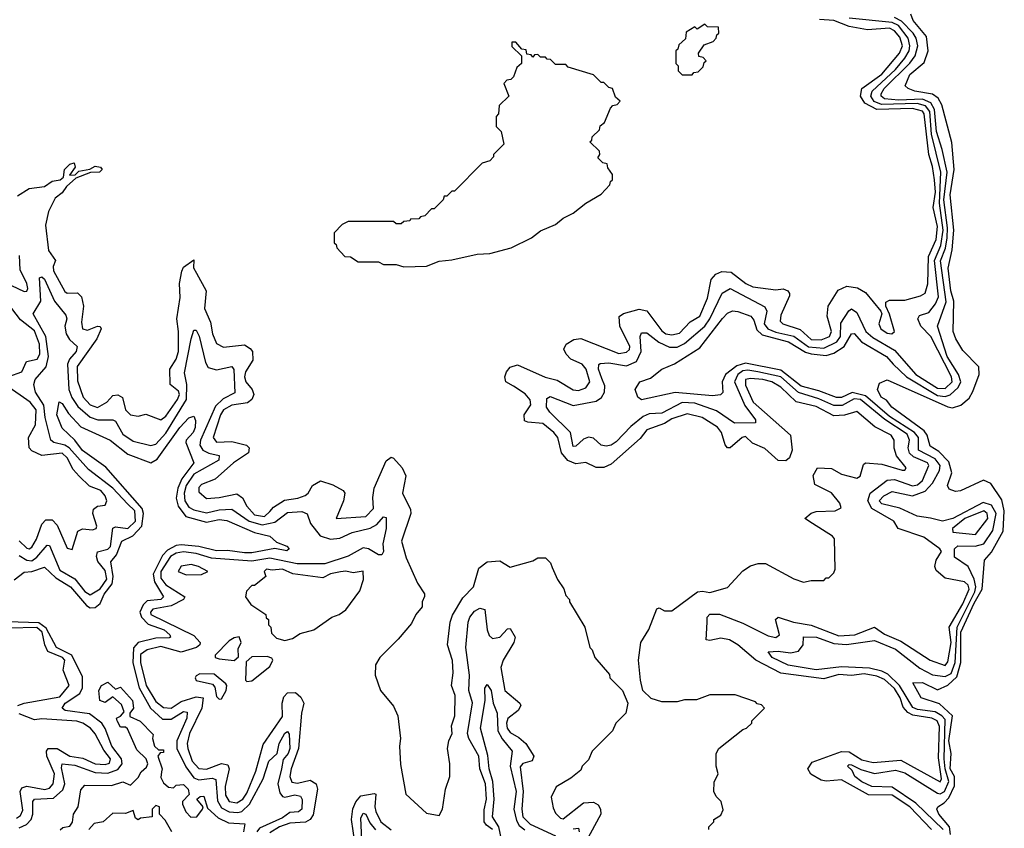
# Model space of a CAD drawing. Extents: x 2494106 to 2685573, y 758056 to 915185.
# Tile 449 of 507: x 2667247 to 2671138, y 856780 to 859978. Entities that reach past the tile are written whole.
import ezdxf

# ---------------------------------------------------------------- set-up
doc = ezdxf.new("R2010")
doc.units = 0

msp = doc.modelspace()

# ---------------------------------------------------------------- linework, layer by layer
at = {"layer": '0CON05XD'}
for points in [[(2669970, 856775), (2669970, 856785), (2669990, 856805), (2669990, 856815), (2670018.3, 856831.7), (2670027, 856853), (2670020, 856885), (2670000, 856905), (2669990, 856925), (2669991.7, 856961.7), (2670007.5, 856995), (2670000, 857025), (2670000, 857075), (2670010, 857095), (2670105, 857170), (2670120, 857175), (2670140, 857195), (2670140, 857205), (2670190, 857255), (2670178.3, 857268.3), (2670161.7, 857271.7), (2670155, 857280), (2670075, 857307.5), (2669975, 857307.5), (2669921.7, 857288.3), (2669875, 857287.5), (2669845, 857280), (2669785, 857280), (2669743, 857293), (2669710, 857325), (2669700, 857365), (2669692.5, 857445), (2669702.5, 857515), (2669733.6, 857566.4), (2669765, 857647.5), (2669775, 857651.2), (2669795, 857640), (2669825, 857640), (2669925.6, 857714.4), (2669945, 857718), (2669975, 857712), (2670045, 857732.5), (2670105, 857797.5), (2670135, 857817.5), (2670165, 857827.5), (2670195, 857827.5), (2670306.7, 857766.7), (2670345, 857752.5), (2670375, 857760), (2670425, 857760), (2670435, 857770), (2670445, 857770), (2670465, 857790), (2670470, 857805), (2670467.5, 857925), (2670460, 857935), (2670380, 857985), (2670350, 858005), (2670375, 858026), (2670395, 858032.5), (2670470, 858035), (2670493, 858047), (2670488.8, 858065), (2670455, 858106), (2670389.3, 858139.3), (2670382.5, 858175), (2670400, 858205), (2670455, 858203.3), (2670495, 858180.8), (2670555, 858164.4), (2670568.3, 858171.7), (2670582, 858218), (2670590, 858225), (2670655, 858219.5), (2670735, 858196.7), (2670745, 858196.2), (2670750, 858205), (2670712.7, 858252.7), (2670702.7, 858282.7), (2670702.5, 858315), (2670690.8, 858335), (2670627, 858367), (2670555, 858427.8), (2670506.9, 858413.1), (2670465, 858410.4), (2670395, 858447.3), (2670316.3, 858466.3), (2670254.6, 858525), (2670220, 858545), (2670183.8, 858555), (2670135, 858558.8), (2670115.4, 858554.6), (2670115, 858531.9), (2670145.4, 858465), (2670191.2, 858425), (2670293.8, 858335), (2670300, 858275), (2670290, 858245), (2670275, 858233.3), (2670245, 858233.8), (2670192.2, 858282.2), (2670143.3, 858303.3), (2670115, 858329.2), (2670102, 858325), (2670055, 858284), (2670045, 858283.8), (2670035, 858296.7), (2670020.9, 858345), (2670005, 858366.2), (2669943.8, 858405), (2669885, 858418.8), (2669825, 858399.2), (2669795, 858380.8), (2669726.2, 858355), (2669699.1, 858320.9), (2669585, 858219.2), (2669555, 858206.9), (2669525, 858207.1), (2669485, 858226), (2669445, 858220.9), (2669413.8, 858233.8), (2669387.7, 858265), (2669373.6, 858325), (2669358.5, 858345), (2669315, 858380.7), (2669255.4, 858385.4), (2669241.8, 858391.8), (2669241.2, 858415), (2669267.2, 858455), (2669264.7, 858474.7), (2669245, 858498.5), (2669198.1, 858528.1), (2669168, 858545), (2669164.4, 858565), (2669170.6, 858585), (2669185, 858602.9), (2669215, 858612.2), (2669324.4, 858564.4), (2669371.7, 858551.7), (2669435, 858513.9), (2669455, 858511.3), (2669485, 858521.8), (2669500.8, 858545), (2669485.7, 858595), (2669470, 858615), (2669425.7, 858635), (2669407.1, 858655), (2669398, 858675), (2669406.7, 858695), (2669436.8, 858713.2), (2669465, 858716.9), (2669615, 858657.9), (2669645, 858662.3), (2669656.5, 858673.5), (2669658, 858685), (2669619.1, 858765), (2669616.3, 858803.7), (2669633.9, 858816.1), (2669695, 858832.7), (2669725, 858825.8), (2669785, 858746.7), (2669800.6, 858735), (2669825, 858731.3), (2669855, 858737.5), (2669897.1, 858782.9), (2669935, 858805.6), (2669965, 858875.8), (2669979.4, 858950.6), (2669998.6, 858971.4), (2670021.4, 858981.5), (2670059.3, 858979.3), (2670116.5, 858935), (2670145, 858920.9), (2670235, 858909.2), (2670265, 858913.3), (2670282.5, 858905), (2670290, 858895), (2670288.8, 858885), (2670255, 858808.8), (2670252.2, 858785), (2670262.5, 858775), (2670331.9, 858751.9), (2670375, 858713), (2670415, 858711.9), (2670447.8, 858725), (2670455.2, 858745), (2670437.7, 858805), (2670442.5, 858845), (2670482.3, 858907.7), (2670516.4, 858923.6), (2670557.7, 858917.6), (2670589.2, 858899.2), (2670650.8, 858825), (2670654.2, 858814.2), (2670642.1, 858775), (2670650, 858755), (2670675, 858737.9), (2670694.2, 858735.8), (2670703.8, 858745), (2670685, 858813.3), (2670670, 858845), (2670670, 858860), (2670685, 858868.6), (2670745, 858869.1), (2670806.7, 858885), (2670825, 858896), (2670836.4, 858933.6), (2670839.2, 859040.8), (2670868.6, 859108.6), (2670875, 859160), (2670857, 859235), (2670866.2, 859295), (2670862.4, 859345), (2670855, 859397.5), (2670839.6, 859445), (2670822.2, 859605), (2670815, 859615.5), (2670775, 859626.8), (2670635, 859622.3), (2670587.7, 859647.7), (2670570, 859675), (2670575.9, 859705), (2670655, 859762), (2670724.4, 859845), (2670735.5, 859875), (2670725, 859909.1), (2670705, 859934.2), (2670685, 859944), (2670598.2, 859938.2), (2670525, 859950.7), (2670465, 859975.2), (2670408.5, 859978.5)], [(2670164.4, 858585.6), (2670125, 858591.8), (2670105, 858588.6), (2670084.8, 858575), (2670072.7, 858545), (2670112.5, 858452.5), (2670155.4, 858395), (2670155, 858383.1), (2670072.2, 858382.3), (2670000.7, 858430.7), (2669915, 858460.9), (2669865, 858463.3), (2669785, 858421), (2669735, 858418.3), (2669711.5, 858408.5), (2669661.8, 858368.2), (2669605, 858307.5), (2669585, 858294.7), (2669565, 858291.1), (2669545, 858295.4), (2669515, 858322.5), (2669495, 858326.7), (2669475, 858318.5), (2669445, 858290.8), (2669435, 858290), (2669423.7, 858345), (2669341.9, 858425), (2669329.1, 858445), (2669330.9, 858479.1), (2669343, 858487), (2669435, 858451.8), (2669525, 858469.3), (2669545.9, 858484.1), (2669558.2, 858505), (2669559.5, 858529.5), (2669548.4, 858558.4), (2669534.6, 858595.4), (2669535.5, 858614.4), (2669541.5, 858618.5), (2669575, 858620), (2669645, 858608.7), (2669684.4, 858625.7), (2669703, 858665), (2669699.6, 858725), (2669705, 858738.6), (2669725, 858738.8), (2669772.9, 858702.9), (2669815, 858682.8), (2669845, 858683.1), (2669875, 858697.7), (2669955, 858765.3), (2669975.2, 858795), (2670023.2, 858896.8), (2670055, 858914.4), (2670192.4, 858842.4), (2670200, 858825), (2670188.9, 858775), (2670203.5, 858755), (2670235, 858741.6), (2670306.6, 858726.7), (2670365, 858684.1), (2670425, 858678), (2670476.7, 858703.3), (2670490.5, 858725), (2670492.1, 858777.9), (2670523.7, 858826.4), (2670535, 858834.4), (2670555, 858819.4), (2670591.6, 858745), (2670618.8, 858721.2), (2670705, 858670.5), (2670789.3, 858575), (2670875, 858520.4), (2670905, 858518.9), (2670932, 858545), (2670930.3, 858565), (2670848.5, 858725), (2670809.1, 858765), (2670796.4, 858795), (2670802.6, 858807.4), (2670839.7, 858820.3), (2670866, 858854), (2670878.3, 858881.7), (2670863.1, 859025), (2670888, 859085), (2670896.8, 859145), (2670882.5, 859252.5), (2670887.6, 859375), (2670850.3, 859525), (2670843.8, 859615), (2670826.9, 859636.9), (2670794.1, 859645.9), (2670652.6, 859642.6), (2670624.3, 859654.3), (2670610.4, 859675), (2670616.5, 859695), (2670708.9, 859781.1), (2670745.9, 859825), (2670762.4, 859855), (2670764.9, 859875), (2670758.2, 859905), (2670720, 859955), (2670695, 859967), (2670525, 859984.2)], [(2670897.4, 856775), (2670789.1, 856879.1), (2670695, 856942.5), (2670615, 856944.3), (2670575, 856963.2), (2670548.2, 856985), (2670537.6, 857007.6), (2670519.2, 857025), (2670525, 857032), (2670535, 857031.1), (2670571.9, 857011.9), (2670625, 856996.7), (2670708.9, 857009), (2670745, 856998.8), (2670875, 856919), (2670885, 856915.9), (2670902, 856925), (2670919.7, 856965), (2670904.3, 857014.3), (2670901.2, 857055), (2670905, 857209.7), (2670891.6, 857225), (2670865, 857239.9), (2670795, 857249.6), (2670777.5, 857257.5), (2670724.8, 857344.8), (2670678.6, 857388.6), (2670655, 857400.8), (2670605, 857412.7), (2670495, 857417.9), (2670395, 857406.2), (2670283.8, 857425), (2670221.2, 857455), (2670205, 857477.5), (2670245, 857479.6), (2670293, 857473), (2670325, 857480.4), (2670343.1, 857505), (2670345, 857537.5), (2670396.2, 857535), (2670465, 857510), (2670515, 857506.2), (2670625, 857522.8), (2670707.8, 857487.8), (2670805, 857413), (2670855, 857386.6), (2670905, 857380.2), (2670928.5, 857391.5), (2670944.6, 857435), (2670951.6, 857575), (2671022.3, 857715), (2671026.4, 857735), (2671019.5, 857765), (2670995, 857814.6), (2670941.7, 857851.7), (2670942.1, 857885), (2670955, 857897.4), (2671023.9, 857896.1), (2671058, 857905), (2671093.1, 857956.9), (2671106.2, 858025), (2671087.9, 858057.9), (2671055, 858068.7), (2670934.8, 858004.8), (2670894.7, 857994.7), (2670846.1, 858006.1), (2670794.4, 858014.4), (2670725, 858045.3), (2670655, 858063.3), (2670644, 858075), (2670661.8, 858095), (2670695, 858111.6), (2670775, 858094.8), (2670825, 858112.7), (2670855, 858144.6), (2670882.5, 858195), (2670884.8, 858215), (2670865, 858240.9), (2670799.8, 858275), (2670798.8, 858325), (2670784.1, 858345), (2670685, 858408.2), (2670590.3, 858490.3), (2670537.2, 858502.8), (2670495, 858483.4), (2670475, 858483.8), (2670405, 858510.5), (2670335, 858527.9), (2670255, 858592.1), (2670115, 858619.7), (2670081.6, 858608.4), (2670037.1, 858575), (2670023.8, 858545), (2670026.5, 858503.5), (2670016.2, 858493.8), (2669985, 858489.6), (2669837, 858503), (2669705, 858473.8), (2669690, 858485), (2669680, 858515), (2669697.5, 858545), (2669739.6, 858560.4), (2669785, 858596.2), (2669835, 858616), (2669935, 858680), (2670025, 858795.6), (2670045, 858817.1), (2670063.6, 858826.4), (2670085.8, 858824.2), (2670136.7, 858805), (2670149, 858789), (2670160.7, 858750.7), (2670181.4, 858731.4), (2670285, 858704.2), (2670352.7, 858662.7), (2670375, 858655.9), (2670435, 858649.3), (2670465, 858659.4), (2670505.4, 858684.6), (2670534.3, 858735.7), (2670545, 858736.4), (2670573.8, 858703.9), (2670672.7, 858645), (2670699.2, 858615), (2670751.6, 858565), (2670875, 858490.8), (2670905, 858487.6), (2670925, 858494.4), (2670956.5, 858523.5), (2670966.7, 858545), (2670958, 858575), (2670912, 858645), (2670874.7, 858765), (2670908.4, 858861.6), (2670885.6, 859024.4), (2670905.4, 859074.6), (2670912.5, 859115), (2670913.7, 859155), (2670900, 859265), (2670913, 859375), (2670893.1, 859465), (2670869.9, 859535), (2670862.9, 859622.9), (2670848.3, 859648.3), (2670815, 859663), (2670719.6, 859659.6), (2670664.7, 859664.7), (2670652.4, 859675), (2670651.5, 859685), (2670663.7, 859705), (2670765, 859806), (2670786.2, 859835), (2670796.2, 859875), (2670789.5, 859905), (2670777.8, 859925), (2670732.1, 859972.1), (2670705, 859987)], [(2670925.6, 856755), (2670921.7, 856785), (2670880, 856835), (2670871.4, 856855), (2670876, 856865), (2670900.3, 856879.7), (2670919.4, 856900.6), (2670941.9, 856948.1), (2670942.1, 856985), (2670924.6, 857015), (2670927.8, 857075), (2670919.2, 857125), (2670934.1, 857224.1), (2670882.3, 857272.3), (2670810, 857295), (2670777.5, 857355), (2670815, 857356.2), (2670875, 857327.1), (2670915, 857345.2), (2670951.1, 857378.9), (2670966.1, 857435), (2670967, 857555), (2671019.6, 857670.4), (2671050.4, 857725), (2671060.3, 857839.7), (2671088.1, 857871.9), (2671133.7, 857955), (2671138.4, 858035), (2671128.3, 858078.3), (2671085, 858143.3), (2671055.9, 858155.9), (2670965, 858113.8), (2670945, 858111.2), (2670920.6, 858120.6), (2670914.3, 858135), (2670931.1, 858185), (2670919, 858229), (2670879.3, 858269.3), (2670845, 858290.6), (2670832.9, 858335), (2670821.9, 858351.9), (2670694.2, 858445), (2670672.3, 858472.3), (2670652, 858485), (2670637.5, 858515), (2670645, 858540), (2670675, 858553.8), (2670915, 858446.2), (2670933.2, 858443.2), (2670967, 858453), (2670999.2, 858480.8), (2671013.4, 858506.6), (2671039.2, 858575), (2671038, 858605), (2670975, 858669.4), (2670946.2, 858715), (2670936.2, 858745), (2670939.6, 858865), (2670927.4, 858905), (2670916.8, 858995), (2670932.1, 859067.9), (2670939.2, 859145), (2670924.5, 859284.5), (2670940, 859385), (2670931.7, 859491.7), (2670891.5, 859641.5), (2670877.4, 859667.4), (2670855, 859682.9), (2670785, 859695.6), (2670758.8, 859705), (2670746.2, 859716.2), (2670765, 859761.4), (2670821.1, 859808.9), (2670837.7, 859855), (2670830.7, 859910.7), (2670778.8, 859975), (2670769.4, 859999.4)], [(2669905, 859760), (2669911.7, 859768.3), (2669928.3, 859771.7), (2669948.3, 859791.7), (2669951.7, 859808.3), (2669960, 859815), (2669948.3, 859828.3), (2669931.7, 859831.7), (2669930, 859845), (2669951.7, 859878.3), (2669988.3, 859891.7), (2670000, 859905), (2670001.7, 859918.3), (2670010, 859925), (2670008.3, 859948.3), (2669965, 859950), (2669955, 859960), (2669925, 859940), (2669915, 859950), (2669881.7, 859928.3), (2669878.3, 859901.7), (2669851.7, 859878.3), (2669848.3, 859861.7), (2669840, 859855), (2669840, 859805), (2669850, 859795), (2669850, 859775), (2669865, 859760), (2669905, 859760)], [(2668765, 859000), (2668855, 859002.5), (2668905, 859022.5), (2668955, 859027.5), (2669055, 859050), (2669105, 859053.3), (2669190, 859075), (2669270, 859115), (2669305, 859142.5), (2669365, 859167.5), (2669395, 859192.5), (2669435, 859212.5), (2669485, 859252.5), (2669545, 859287.5), (2669580, 859325), (2669581.7, 859338.3), (2669590, 859345), (2669590, 859365), (2669571.7, 859391.7), (2669568.3, 859408.3), (2669551.7, 859411.7), (2669531.7, 859431.7), (2669540, 859445), (2669538.3, 859458.3), (2669500, 859495), (2669508.3, 859501.7), (2669510, 859515), (2669538.3, 859541.7), (2669541.7, 859558.3), (2669558.3, 859571.7), (2669581.7, 859628.3), (2669591.7, 859638.3), (2669608.3, 859641.7), (2669620, 859655), (2669601.7, 859671.7), (2669590, 859705), (2669575, 859710), (2669555, 859730), (2669545, 859730), (2669515, 859760), (2669415, 859790), (2669405, 859800), (2669365, 859800), (2669345, 859820), (2669331.7, 859821.7), (2669325, 859830), (2669305, 859830), (2669295, 859840), (2669281.7, 859838.3), (2669275, 859830), (2669268.3, 859838.3), (2669251.7, 859841.7), (2669248.3, 859858.3), (2669231.7, 859861.7), (2669208.3, 859888.3), (2669191.7, 859888.3), (2669191.7, 859871.7), (2669230, 859835), (2669230, 859805), (2669211.7, 859788.3), (2669198.3, 859751.7), (2669188.3, 859741.7), (2669171.7, 859738.3), (2669160, 859725), (2669180, 859675), (2669141.7, 859638.3), (2669140, 859605), (2669130, 859595), (2669130, 859555), (2669150, 859535), (2669160, 859485), (2669120, 859445), (2669120, 859435), (2669105, 859420), (2669075, 859410), (2668965, 859300), (2668955, 859300), (2668935, 859280), (2668925, 859280), (2668920, 859265), (2668885, 859230), (2668875, 859230), (2668848.3, 859201.7), (2668831.7, 859198.3), (2668825, 859190), (2668791.7, 859188.3), (2668788.3, 859181.7), (2668765, 859180), (2668755, 859170), (2668735, 859170), (2668725, 859180), (2668545, 859180), (2668521.7, 859168.3), (2668490, 859135), (2668490, 859095), (2668498.3, 859088.3), (2668500, 859075), (2668531.7, 859041.7), (2668555, 859040), (2668585, 859020), (2668665, 859020), (2668685, 859010), (2668735, 859010), (2668765, 859000)], [(2667238.3, 859281.7), (2667285, 859309.6), (2667345, 859317.8), (2667375, 859338.9), (2667407.5, 859345), (2667420, 859355), (2667424.2, 859385), (2667445, 859405.7), (2667461.7, 859411.7), (2667465.8, 859394.2), (2667443.3, 859363.3), (2667466.2, 859363.8), (2667481.3, 859378.7), (2667523.6, 859386.4), (2667545, 859398.2), (2667566.7, 859395), (2667572.5, 859385), (2667562.5, 859375), (2667526.7, 859373.3), (2667468.8, 859351.2), (2667432.3, 859317.7), (2667415, 859293.3), (2667387.6, 859272.4), (2667361, 859219), (2667349.5, 859165), (2667360.8, 859065), (2667388.5, 859025), (2667378.9, 859001.1), (2667380.3, 858985), (2667425, 858902.1), (2667435, 858896.5), (2667475, 858897.1), (2667491.1, 858881.1), (2667499.7, 858845), (2667491.3, 858781.3), (2667495.4, 858755.5), (2667515, 858750.4), (2667555, 858765.5), (2667565, 858763.8), (2667568.9, 858755), (2667552.5, 858715), (2667473.9, 858606.1), (2667475, 858548.8), (2667498.2, 858485), (2667525, 858454.7), (2667555, 858443.6), (2667590.9, 858465), (2667615, 858491.4), (2667635, 858494.4), (2667652.9, 858482.9), (2667665.5, 858435), (2667684.7, 858414.7), (2667715, 858410), (2667745, 858417.5), (2667805, 858395.6), (2667825, 858410), (2667871.1, 858475), (2667878.4, 858495), (2667875, 858508.9), (2667841.1, 858535), (2667840, 858595), (2667865.3, 858635), (2667875.2, 858664.8), (2667874.8, 858744.8), (2667867.7, 858795), (2667881.1, 858878.9), (2667878.7, 858935), (2667887.4, 858982.6), (2667895, 858998.8), (2667935, 859027.5), (2667933.3, 858996.7), (2667945.9, 858975.9), (2667983.6, 858905), (2667978, 858835), (2668001.1, 858781.1), (2668008.9, 858735), (2668025, 858696.7), (2668052.9, 858682.9), (2668135, 858691.9), (2668157.8, 858677.8), (2668166.6, 858665), (2668168.5, 858631.5), (2668140, 858585), (2668135.3, 858565), (2668141.3, 858545), (2668166.2, 858515), (2668172.7, 858495), (2668164.6, 858475), (2668147.6, 858462.4), (2668085, 858453.5), (2668053, 858435), (2668040, 858415), (2668011.1, 858325), (2668025, 858306.8), (2668085, 858310), (2668143.8, 858295), (2668154.3, 858285), (2668151.4, 858265), (2668091.5, 858225), (2668019.5, 858160.5), (2667965, 858140), (2667955, 858127.5), (2667955, 858110), (2667985, 858084), (2668035, 858087.5), (2668105, 858102.2), (2668127.3, 858087.3), (2668145, 858053.3), (2668175, 858019.3), (2668215, 858013.3), (2668235, 858032), (2668250.4, 858049.6), (2668293.1, 858076.9), (2668346.2, 858085), (2668375, 858096.2), (2668387.3, 858105), (2668404.6, 858135.4), (2668436, 858154), (2668485, 858137.8), (2668525.3, 858115.3), (2668531.9, 858105), (2668526.9, 858075), (2668497.5, 858005), (2668615, 858013.2), (2668645.5, 858045), (2668642.6, 858087.4), (2668647.9, 858125), (2668695, 858233.3), (2668715, 858247.5), (2668725, 858243.8), (2668758.1, 858205), (2668773.4, 858173.4), (2668760, 858105), (2668790.9, 858040.9), (2668792.9, 858025), (2668756, 857915), (2668775, 857850), (2668819.3, 857749.3), (2668847, 857707), (2668847, 857697), (2668837.5, 857675), (2668837.5, 857655), (2668812.5, 857625), (2668795, 857590), (2668743, 857527), (2668670, 857455)], [(2667215, 858926.4), (2667265, 858902.5), (2667275, 858904.3), (2667278.8, 858915), (2667275.3, 858935), (2667249, 858989), (2667245.6, 859045)], [(2667245, 857858.1), (2667275, 857839.8), (2667295, 857837.9), (2667315, 857852.2), (2667355, 857899.2), (2667365, 857897.5), (2667405, 857800), (2667465, 857765.8), (2667505, 857715.9), (2667525, 857702.9), (2667565, 857726.8), (2667591.7, 857765), (2667585, 857798.8), (2667555.2, 857835.2), (2667551, 857855), (2667555, 857873.1), (2667595, 857883.8), (2667605.9, 857894.1), (2667615, 857966.5), (2667625, 857972.2), (2667675, 857965.2), (2667704.7, 857995), (2667702.6, 858035), (2667673.1, 858063.1), (2667615, 858125.2), (2667518.4, 858198.4), (2667442.9, 858285), (2667425, 858295.5), (2667382, 858305), (2667370, 858315), (2667348.1, 858405), (2667343, 858453), (2667310, 858505), (2667302.5, 858535), (2667307.7, 858555), (2667351.6, 858605), (2667361.1, 858645), (2667350.5, 858725), (2667300.5, 858815), (2667330.3, 858865), (2667325, 858956.7), (2667335, 858960.8), (2667345, 858951.4), (2667384.7, 858864.7), (2667429.2, 858809.2), (2667433.8, 858795), (2667425.6, 858765), (2667430, 858735), (2667443.2, 858713.2), (2667474.6, 858685), (2667470, 858665), (2667443.7, 858635), (2667436.5, 858615), (2667441.3, 858515), (2667453.5, 858483.5), (2667477.4, 858447.4), (2667526, 858406), (2667556.2, 858395), (2667615, 858395.5), (2667625, 858390.5), (2667655, 858338.5), (2667695, 858311.2), (2667765, 858293.2), (2667785, 858298.8), (2667825, 858342.3), (2667906.6, 858475), (2667907.1, 858535), (2667898.8, 858581.2), (2667924.7, 858715.3), (2667935, 858750), (2667945, 858750), (2667956.7, 858726.7), (2667981.7, 858621.7), (2667991.7, 858601.7), (2668025, 858593.1), (2668085, 858605.6), (2668093.6, 858593.6), (2668097.4, 858502.6), (2668051.8, 858478.2), (2668020.7, 858449.3), (2667961.5, 858315), (2667959.5, 858295), (2667971.2, 858275), (2667995, 858262.8), (2668035, 858253.8)], [(2667203.4, 858566.6), (2667255, 858585.6), (2667273.9, 858626.1), (2667316.2, 858635), (2667326.5, 858655), (2667325.9, 858695), (2667305, 858746.8), (2667250.5, 858790.5), (2667215.5, 858835.5)], [(2670850.9, 856775), (2670765.2, 856865), (2670695, 856910.4), (2670601.8, 856911.8), (2670495, 856971.7), (2670435, 856966.1), (2670415, 856969.6), (2670373.3, 856993.3), (2670362.2, 857015), (2670378.8, 857041.2), (2670495, 857083.6), (2670525, 857081.6), (2670575, 857050.7), (2670619.9, 857039.9), (2670729.1, 857049.1), (2670885, 856963.6), (2670889.7, 856975), (2670877.8, 857057.8), (2670882.2, 857182.2), (2670873.3, 857205), (2670852.5, 857215), (2670776.8, 857226.8), (2670757.8, 857237.8), (2670738.8, 857258.9), (2670727.2, 857295), (2670705, 857331.9), (2670665, 857367.6), (2670635, 857381.9), (2670585, 857390), (2670535, 857384.4), (2670485, 857387.9), (2670425, 857370.8), (2670255, 857393.2), (2670155.9, 857445), (2670085.3, 857505), (2670052.7, 857525), (2670018.4, 857531.6), (2669975, 857522.5), (2669960, 857525), (2669963.8, 857595), (2669964.5, 857615), (2669974, 857626), (2670013.3, 857626.7), (2670105, 857591.1), (2670205, 857541.2), (2670235, 857534.7), (2670249.5, 857545), (2670233.9, 857605), (2670245, 857614.5), (2670305.2, 857595.2), (2670375, 857582.6), (2670485, 857540.7), (2670547.5, 857545), (2670625, 857575.2), (2670665, 857547.5), (2670729.7, 857519.7), (2670845, 857444.6), (2670905, 857423.1), (2670915, 857438), (2670929, 857515), (2670921.1, 857575), (2670975, 857667.9), (2670999.1, 857725), (2670995, 857740.9), (2670981.4, 857755), (2670905, 857768.9), (2670868.7, 857798.7), (2670864.2, 857815), (2670869.5, 857840.5), (2670890.8, 857875), (2670884, 857885), (2670820.7, 857930.7), (2670718.8, 857965), (2670701.9, 857995), (2670614.6, 858044.6), (2670599.6, 858075), (2670608, 858105), (2670675, 858156.7), (2670705, 858159.8), (2670775, 858134), (2670795, 858138.1), (2670815, 858155.5), (2670840, 858215), (2670834.6, 858225), (2670779.2, 858249.2), (2670763.7, 858263.7), (2670758.7, 858285), (2670764, 858315), (2670755, 858338.7), (2670666.3, 858396.3), (2670569.7, 858475), (2670545, 858478.5), (2670497.5, 858452.5), (2670465, 858451.5), (2670405, 858478.8), (2670325, 858502.8), (2670254.7, 858565), (2670164.4, 858585.6)], [(2667245, 857916.8), (2667275, 857888.2), (2667285, 857885.5), (2667295, 857891.5), (2667313.3, 857923.3), (2667335, 857982.9), (2667350.7, 857999.3), (2667375, 857999.1), (2667395, 857979.2), (2667435, 857887.5), (2667455, 857882.5), (2667476.7, 857955), (2667495, 857964), (2667535, 857960), (2667548.8, 857965), (2667551.2, 857975), (2667536, 858025), (2667538.3, 858041.7), (2667555, 858054.2), (2667585, 858058), (2667591.9, 858075), (2667584.4, 858095), (2667567.5, 858115), (2667522.5, 858132.5), (2667481.7, 858171.7), (2667458.5, 858198.5), (2667435.2, 858245), (2667415, 858263.7), (2667335, 858253.8), (2667295, 858272.5), (2667284.1, 858285), (2667282.1, 858325), (2667309.5, 858375), (2667311.8, 858435), (2667288.4, 858465), (2667192.1, 858532.1)], [(2667225, 857762.1), (2667265, 857792.2), (2667295, 857794.7), (2667345, 857811.8), (2667390.1, 857770.1), (2667447.5, 857735), (2667510.5, 857660.5), (2667525, 857651.7), (2667545, 857653.4), (2667565, 857668.7), (2667580.9, 857705), (2667613, 857747), (2667616.6, 857775), (2667606.7, 857833.3), (2667629.2, 857860.8), (2667650.8, 857915), (2667693.9, 857936.1), (2667730.2, 857975), (2667735.9, 858025), (2667730.9, 858045), (2667587.7, 858207.7), (2667495, 858273.5), (2667464.4, 858314.4), (2667415, 858362.2), (2667393.9, 858415), (2667403.1, 858466.9), (2667415, 858460), (2667440.5, 858420.5), (2667488, 858368), (2667605, 858314.4), (2667675, 858259.3), (2667765, 858224.7), (2667790.2, 858239.8), (2667880, 858365), (2667915, 858402.5), (2667935, 858410), (2667942, 858392), (2667940, 858365), (2667932.5, 858345), (2667905.5, 858315), (2667903.2, 858305), (2667935.3, 858225), (2667888.2, 858161.8), (2667871.5, 858125), (2667865.2, 858085), (2667873.3, 858053.3), (2667903, 858013), (2667985, 857989.8), (2668035, 858001.4), (2668065, 857997.6), (2668175, 857949.5), (2668235.5, 857935.5), (2668261.9, 857911.9), (2668302.5, 857895), (2668312.5, 857885), (2668303.3, 857876.7), (2668255, 857885.8), (2668165, 857869.2), (2668135, 857869.3), (2668067.8, 857877.8), (2668025, 857876.5), (2667955, 857893.9), (2667885, 857900.5), (2667865, 857897.9), (2667830.9, 857879.1), (2667811.7, 857858.3), (2667773.9, 857785), (2667779.7, 857755), (2667814.7, 857695), (2667805, 857684.5), (2667750.4, 857679.6), (2667735, 857664.1), (2667722, 857635), (2667727.9, 857615), (2667755, 857586.8), (2667818.5, 857565), (2667840, 857545), (2667842.5, 857535), (2667837.4, 857532.6), (2667785, 857531.5), (2667715, 857514.3), (2667696.2, 857493.8), (2667693.8, 857433.8), (2667719.4, 857335), (2667764.5, 857255), (2667811.5, 857211.5), (2667845, 857210.7), (2667895, 857241.8), (2667908.9, 857239), (2667907.8, 857215), (2667868, 857125), (2667868, 857095), (2667903, 857023), (2667935, 856979.1), (2667955, 856971), (2668008.2, 856978.2), (2668022.3, 856972.3), (2668028.6, 856888.6), (2668045, 856861), (2668074.3, 856844.3), (2668108.5, 856841.5), (2668125, 856846.5), (2668154.8, 856875), (2668209.4, 856975), (2668231.2, 857045), (2668264.8, 857075.2), (2668272.4, 857115), (2668295, 857156.1), (2668305, 857161.9), (2668311.8, 857151.8), (2668314, 857095), (2668308.3, 857075), (2668288.1, 857051.9), (2668281.4, 857015), (2668266.6, 856955), (2668275, 856919.6), (2668285, 856905.9), (2668295, 856902.7), (2668335, 856911.5), (2668356.9, 856906.9), (2668363.2, 856893.2), (2668362.2, 856855), (2668349.2, 856845), (2668315, 856841.7), (2668285, 856820.5), (2668195, 856779.8), (2668184.8, 856765)], [(2668035, 858253.8), (2668033.6, 858235), (2667935, 858180), (2667905, 858135.9), (2667896.8, 858105), (2667900.2, 858075), (2667915, 858050.3), (2667935, 858038.7), (2667985, 858027.4), (2668035, 858039.3), (2668085, 858041.6), (2668154.3, 857994.3), (2668205, 857979.6), (2668255, 857990), (2668305, 858029.2), (2668362.3, 858032.3), (2668383, 858023), (2668395.8, 857985), (2668435, 857936.5), (2668475, 857922.8), (2668512.6, 857927.4), (2668560.8, 857949.2), (2668632.7, 857967.3), (2668658.9, 857981.1), (2668685, 858011.2), (2668695, 858008.8), (2668695.4, 857965), (2668682.7, 857905), (2668685.4, 857874.6), (2668678.3, 857861.7), (2668665, 857860.6), (2668625.4, 857885.3), (2668605, 857888.5), (2668545, 857855.8), (2668452.5, 857825), (2668343.8, 857825), (2668235, 857848.2), (2668165, 857836), (2668005, 857848.2), (2667945, 857866.9), (2667895, 857873.1), (2667865, 857868.4), (2667843.1, 857855), (2667805, 857795.3), (2667805, 857769.1), (2667825, 857743.2), (2667899.5, 857695), (2667894.6, 857685), (2667845, 857659.3), (2667773.7, 857646.3), (2667763.3, 857635), (2667765.4, 857625), (2667935, 857541.8), (2667960, 857515), (2667958.5, 857505), (2667945.6, 857494.4), (2667885, 857475.6), (2667805, 857498.4), (2667750.5, 857485), (2667725, 857466.4), (2667723.8, 857435), (2667746.8, 857345), (2667785, 857281.3), (2667815, 857256.9), (2667845, 857254.2), (2667885, 857281), (2667945, 857299.2), (2667972.2, 857295), (2667967.1, 857255), (2667918.6, 857155), (2667909.1, 857115), (2667910.9, 857095), (2667929.1, 857045), (2667955, 857016.1), (2667985, 857013.8), (2668045, 857035.4), (2668070, 857030), (2668075.4, 857015), (2668059.4, 856945), (2668060.7, 856910.7), (2668075, 856886.2), (2668105, 856880.2), (2668128.9, 856895), (2668145, 856919.2), (2668179.7, 857005), (2668208.8, 857111.2), (2668285, 857221.9), (2668284.4, 857275), (2668290.3, 857299.7), (2668305.2, 857314.8), (2668336.5, 857316.6), (2668358.5, 857298.5), (2668369.7, 857275), (2668360.5, 857235), (2668349, 857095), (2668320.5, 857015), (2668314.6, 856984.6), (2668322.6, 856962.6), (2668345, 856958.5), (2668395, 856969.5), (2668419.1, 856955), (2668423.9, 856935), (2668407.1, 856832.9), (2668395.2, 856814.8), (2668376, 856804), (2668315, 856800.2), (2668273.8, 856785), (2668235, 856761.5)], [(2671025, 857941.2), (2671073.9, 858005), (2671071.1, 858025), (2671058, 858035), (2670982.3, 858005), (2670933.1, 857965), (2670935, 857950.6), (2671025, 857941.2)], [(2668670, 857455), (2668653.6, 857426.4), (2668652.5, 857385), (2668672.5, 857325), (2668725, 857262.5), (2668742, 857225), (2668751.9, 857135), (2668747.5, 857105), (2668751.7, 857031.7), (2668773.3, 856915), (2668855, 856840), (2668905, 856830), (2668917.5, 856855), (2668930, 856935), (2668947.5, 856985), (2668947.5, 857035), (2668937.5, 857095), (2668942.5, 857125), (2668956.7, 857155), (2668953.3, 857185), (2668966.7, 857225), (2668968.1, 857305), (2668954, 857345), (2668960, 857395), (2668957.1, 857442.9), (2668938, 857505), (2668948.6, 857595), (2668957.3, 857622.7), (2668998.9, 857691.1), (2669040.8, 857735), (2669061.9, 857808.1), (2669095, 857833.8), (2669145, 857838), (2669185, 857812.5), (2669275, 857837.5), (2669295, 857850), (2669325, 857850), (2669345, 857830), (2669351.7, 857811.7), (2669373, 857763), (2669397, 857727), (2669405, 857700), (2669420, 857685), (2669420, 857675), (2669480, 857575), (2669500, 857495), (2669510, 857485), (2669520, 857455), (2669578.3, 857388.3), (2669580, 857375), (2669630, 857325), (2669650, 857275), (2669642.5, 857235), (2669602.5, 857195), (2669590, 857165), (2669510, 857085), (2669495, 857050), (2669470, 857025), (2669465, 857010), (2669425, 856977.5), (2669367, 856943), (2669347, 856903), (2669355, 856860), (2669365, 856840), (2669385, 856820), (2669395, 856817.5), (2669475, 856880), (2669515, 856882.5), (2669533, 856873), (2669542.5, 856855), (2669543.8, 856835), (2669485, 856726.2)], [(2667905, 857781.9), (2667965, 857783.8), (2667990, 857795), (2667953.3, 857815), (2667925, 857822.5), (2667885, 857816), (2667873.3, 857795), (2667905, 857781.9)], [(2668295, 857522.5), (2668325, 857530), (2668355, 857550), (2668410, 857565), (2668480, 857615), (2668510, 857625), (2668536.4, 857643.6), (2668591.7, 857718.3), (2668605.9, 857764.1), (2668605, 857796.7), (2668565, 857790), (2668536.5, 857796.5), (2668515, 857794.3), (2668475, 857786.4), (2668445, 857770.8), (2668326.3, 857786.3), (2668285, 857804.4), (2668245, 857800), (2668222.5, 857805), (2668213.3, 857795), (2668220, 857775), (2668175, 857740), (2668165, 857740), (2668143, 857717), (2668140, 857695), (2668160, 857665), (2668220, 857625), (2668221.7, 857611.7), (2668230, 857605), (2668230, 857585), (2668240, 857575), (2668241.7, 857551.7), (2668261.7, 857531.7), (2668295, 857522.5)], [(2669115.3, 856775), (2669091.6, 856791.6), (2669083.3, 856805), (2669083, 856853), (2669091.5, 856895), (2669087.4, 856955), (2669065.6, 857015), (2669061.2, 857065), (2669022, 857135), (2669017.2, 857155), (2669036.2, 857276.2), (2669022.1, 857325), (2669024.7, 857385), (2669010.3, 857495), (2669019.6, 857595), (2669026.5, 857615), (2669045, 857637.8), (2669065, 857650), (2669085.5, 857645.5), (2669094.7, 857565), (2669102.4, 857542.4), (2669115, 857530), (2669144.3, 857535.7), (2669175, 857568), (2669185, 857570), (2669205.4, 857535), (2669199.6, 857515), (2669157.2, 857445), (2669148.8, 857415), (2669164.4, 857325), (2669223.3, 857275), (2669227.5, 857265), (2669216.7, 857245), (2669176.6, 857213.4), (2669170.5, 857195), (2669173.4, 857175), (2669185, 857158.7), (2669219.3, 857139.3), (2669246.8, 857115), (2669278.4, 857065), (2669272.9, 857047.1), (2669235, 857035.3), (2669225, 857023.3), (2669237.2, 856925), (2669231, 856855), (2669236, 856825), (2669265, 856795.6), (2669365, 856749.2)], [(2667245, 856782), (2667273.5, 856795), (2667291.9, 856815), (2667299, 856835), (2667299.1, 856885), (2667305, 856894.5), (2667380.8, 856899.2), (2667418.1, 856931.9), (2667424.8, 856955), (2667411.7, 857018.3), (2667415.3, 857034.7), (2667465, 857029.7), (2667545, 857000.6), (2667595, 856998.2), (2667635, 857011.6), (2667652.5, 857035), (2667649.5, 857055), (2667610.7, 857105), (2667584.5, 857174.5), (2667571.1, 857195), (2667522.3, 857232.3), (2667427.1, 857245), (2667414.4, 857255), (2667427.2, 857275), (2667485, 857313.1), (2667495.6, 857335), (2667495, 857379.2), (2667452.5, 857465), (2667391.8, 857495), (2667351.4, 857571.4), (2667322.9, 857592.9), (2667157.8, 857597.8)], [(2667239.5, 857265), (2667264.2, 857275), (2667405, 857300.2), (2667442.3, 857345), (2667418.2, 857405), (2667425.3, 857445), (2667415.5, 857455), (2667358.4, 857478.4), (2667345.8, 857505.8), (2667335.9, 857555), (2667315, 857573.3), (2667205, 857571.6)], [(2668095, 857443.3), (2668111.7, 857458.3), (2668110.7, 857489.3), (2668122.5, 857515), (2668115, 857536.7), (2668095, 857533.3), (2668075, 857521.2), (2668020, 857465), (2668020, 857455), (2668035, 857450), (2668095, 857443.3)], [(2668145, 857360), (2668165, 857362.5), (2668235, 857420), (2668247.5, 857445), (2668243, 857453), (2668225, 857458.8), (2668165, 857457.5), (2668141.7, 857438.3), (2668140, 857365), (2668145, 857360)], [(2668035, 857290.8), (2668045, 857291.2), (2668062.5, 857325), (2668066.2, 857345), (2668061.2, 857351.2), (2668015, 857389.2), (2667959.3, 857390.7), (2667945, 857382.5), (2667940, 857375), (2667945, 857364), (2668009.1, 857349.1), (2668018.2, 857338.2), (2668025, 857300.8), (2668035, 857290.8)], [(2667407, 856773), (2667417.5, 856782.5), (2667445, 856787.5), (2667456.1, 856803.9), (2667460, 856835), (2667477.5, 856865), (2667488.3, 856931.7), (2667505, 856950), (2667610.4, 856949.5), (2667655, 856963.3), (2667685, 856950), (2667715, 856980), (2667727, 857003), (2667748.8, 857021.2), (2667753.3, 857035), (2667746.7, 857055), (2667709.3, 857089.3), (2667673, 857173), (2667665, 857180), (2667645, 857180), (2667632.5, 857205), (2667630, 857215), (2667645, 857222.5), (2667659.3, 857240.7), (2667649.3, 857269.3), (2667615, 857300), (2667585, 857277.5), (2667563.8, 857285), (2667560, 857325), (2667570, 857345), (2667595, 857357.5), (2667625, 857330), (2667645, 857337.5), (2667692.5, 857285), (2667696.7, 857255), (2667682.5, 857235), (2667681.7, 857221.7), (2667723, 857203), (2667775, 857150), (2667772.5, 857135), (2667780, 857105), (2667795, 857090), (2667815, 857090), (2667815, 857080), (2667801.7, 857078.3), (2667792.5, 857065), (2667810, 857015), (2667807, 857003), (2667805, 856980), (2667815, 856960), (2667835, 856942.5), (2667855, 856940), (2667865, 856950), (2667895, 856952.5), (2667913.3, 856935), (2667917, 856913), (2667890, 856885), (2667890, 856875), (2667903.3, 856845), (2667923.9, 856823.9), (2667947.5, 856825), (2667970, 856855), (2667972.5, 856865), (2667947.5, 856895), (2667960, 856905), (2667975, 856906.7), (2667989.2, 856859.2), (2668031.3, 856821.3), (2668071.8, 856801.8), (2668136.8, 856796.8), (2668131.4, 856765)], [(2669150.9, 856735), (2669141.2, 856785), (2669116, 856825), (2669122.7, 856895), (2669116.8, 856965), (2669102.8, 857015), (2669097.6, 857067.6), (2669068.6, 857175), (2669087.1, 857285), (2669085.9, 857334.1), (2669095, 857348.8), (2669110, 857325), (2669118, 857275), (2669134.7, 857234.7), (2669136.1, 857165), (2669153.5, 857133.5), (2669193.5, 857085), (2669185.2, 857025), (2669208.9, 856925), (2669200, 856855), (2669210.1, 856810.1), (2669220.9, 856790.9), (2669243.1, 856773.1)], [(2667235, 856820), (2667250.2, 856829.8), (2667258.9, 856851.1), (2667249.4, 856925), (2667255, 856940), (2667275, 856946.6), (2667346.3, 856933.7), (2667365, 856938.6), (2667379.5, 856955), (2667384, 856995), (2667354.7, 857065), (2667353.2, 857085), (2667359.2, 857095), (2667395, 857094.7), (2667445, 857065.2), (2667496.9, 857056.9), (2667545, 857034.8), (2667585, 857031.3), (2667602.4, 857037.6), (2667605.9, 857055), (2667578.9, 857088.9), (2667545, 857153.5), (2667526.5, 857175), (2667496.7, 857195), (2667472.8, 857202.8), (2667335, 857213), (2667305, 857208), (2667245, 857231.7)], [(2668571.9, 856725), (2668558.3, 856815), (2668563.9, 856856.1), (2668575.4, 856884.6), (2668595, 856907.8), (2668647.5, 856917.5), (2668654, 856914), (2668650, 856865), (2668655, 856845.7), (2668674.7, 856805), (2668715, 856774)], [(2667848.8, 856765), (2667822.3, 856812.3), (2667800, 856835), (2667800, 856845), (2667800, 856865), (2667785, 856870), (2667770, 856855), (2667770, 856825), (2667725, 856820), (2667715, 856812.5), (2667705, 856820), (2667695, 856850), (2667665, 856837.5), (2667615, 856838.8), (2667577.5, 856805), (2667541.7, 856798.3), (2667520, 856775)], [(2668606.8, 856565), (2668595, 856819.2), (2668605, 856839.4), (2668615, 856835.5), (2668631, 856801), (2668653.7, 856773.7)], [(2669435, 856777.3), (2669455, 856780.6), (2669457.9, 856765)]]:
    msp.add_lwpolyline(points, dxfattribs=at)

doc.saveas('drawing.dxf')
